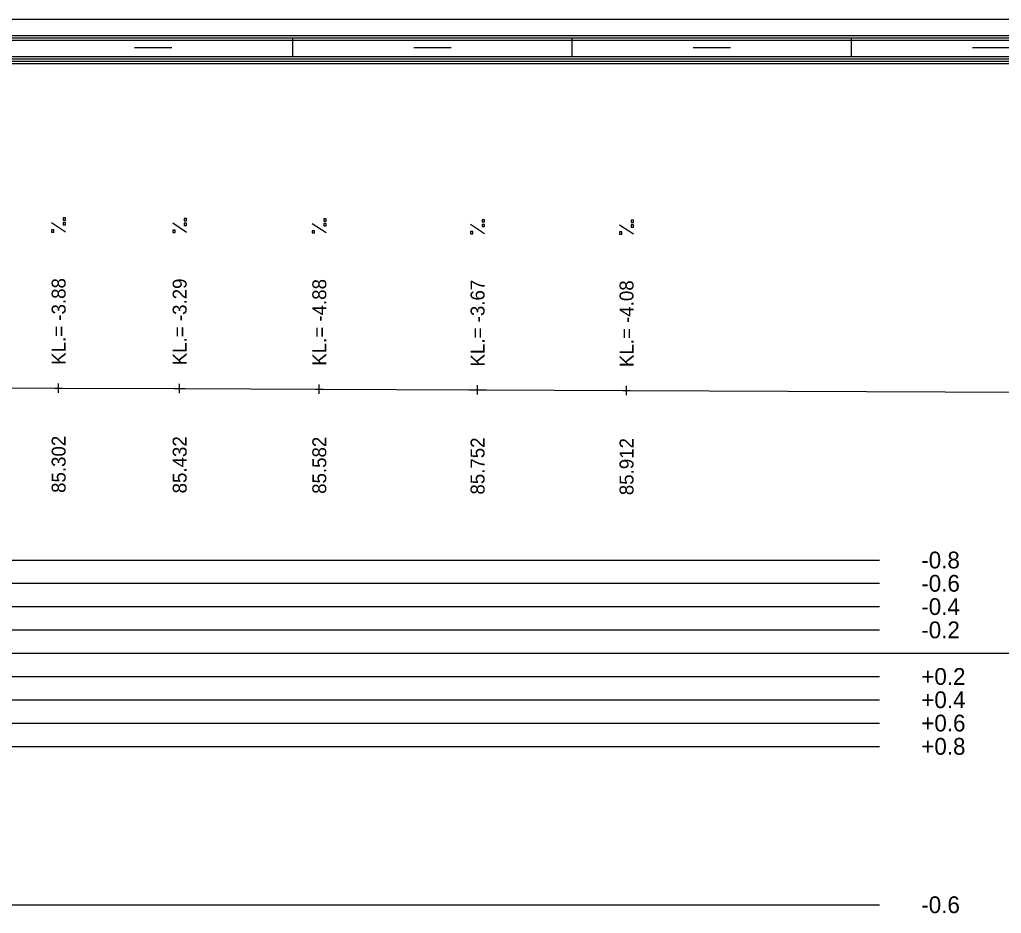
# Model space of a CAD drawing. Extents: x 2 to 10148, y 0 to 380.
# Drawn here: x 8825.6 to 8931.1, y 284.1 to 380 of the extents above; entities that cross this region are included whole.
import ezdxf

# ---------------------------------------------------------------- set-up
doc = ezdxf.new("R2010")
doc.units = 0
for name, color, linetype in [('NIVELETA_CARA', 7, 'Continuous'), ('NIVELETA_TEXT', 7, 'Continuous'), ('RAM', 7, 'Continuous'), ('ZRYCHL_CARA_C', 7, 'Continuous'), ('ZRYCHL_RASTR', 7, 'Continuous'), ('ZRYCHL_TEXT', 7, 'Continuous')]:
    doc.layers.add(name, color=color, linetype=linetype)

msp = doc.modelspace()

# ---------------------------------------------------------------- linework, layer by layer
at = {"layer": 'NIVELETA_CARA'}
for p, q in [((8829.84, 339.95), (8829.84, 340.95)), ((8842.84, 339.9), (8842.84, 340.9)), ((8857.84, 339.85), (8857.84, 340.85)), ((8874.84, 339.77), (8874.84, 340.77)), ((8890.84, 339.71), (8890.84, 340.71)), ((8815.42, 340.52), (8829.41, 340.45)), ((8829.41, 340.45), (8829.84, 340.45)), ((8829.84, 340.45), (8830.27, 340.45)), ((8830.27, 340.45), (8842.25, 340.4)), ((8842.25, 340.4), (8842.84, 340.4)), ((8842.84, 340.4), (8843.43, 340.4)), ((8843.43, 340.4), (8857.44, 340.35)), ((8857.44, 340.35), (8857.84, 340.35)), ((8857.84, 340.35), (8858.24, 340.35)), ((8858.24, 340.35), (8873.93, 340.27)), ((8873.93, 340.27), (8874.84, 340.27)), ((8874.84, 340.27), (8875.75, 340.26)), ((8875.75, 340.26), (8890.43, 340.21)), ((8890.43, 340.21), (8890.84, 340.21)), ((8890.84, 340.21), (8891.25, 340.21)), ((8891.25, 340.21), (8933.78, 340.03))]:
    msp.add_line(p, q, dxfattribs=at)
at = {"layer": 'NIVELETA_TEXT'}
for p, q in [((8830.59, 358.72), (8830.34, 358.72)), ((8830.34, 358.72), (8830.34, 358.47)), ((8830.59, 358.47), (8830.59, 358.72)), ((8843.59, 358.67), (8843.34, 358.67)), ((8843.34, 358.67), (8843.34, 358.42)), ((8843.59, 358.42), (8843.59, 358.67)), ((8858.59, 358.62), (8858.34, 358.62)), ((8858.34, 358.62), (8858.34, 358.37)), ((8858.59, 358.37), (8858.59, 358.62)), ((8830.59, 357.2), (8829.09, 358.19)), ((8830.34, 358.47), (8830.59, 358.47)), ((8830.34, 358.47), (8830.35, 358.47)), ((8830.59, 358.21), (8830.34, 358.21)), ((8830.34, 358.21), (8830.34, 357.96)), ((8830.34, 357.96), (8830.59, 357.96)), ((8830.34, 357.96), (8830.35, 357.96)), ((8830.59, 357.96), (8830.59, 358.21)), ((8843.59, 357.15), (8842.09, 358.14)), ((8843.34, 358.42), (8843.59, 358.42)), ((8843.34, 358.42), (8843.35, 358.42)), ((8843.59, 358.16), (8843.34, 358.16)), ((8843.34, 358.16), (8843.34, 357.91)), ((8843.34, 357.91), (8843.59, 357.91)), ((8843.34, 357.91), (8843.35, 357.91)), ((8843.59, 357.91), (8843.59, 358.16)), ((8858.59, 357.1), (8857.09, 358.09)), ((8858.34, 358.37), (8858.59, 358.37)), ((8858.34, 358.37), (8858.35, 358.37)), ((8858.59, 358.11), (8858.34, 358.11)), ((8858.34, 358.11), (8858.34, 357.86)), ((8858.34, 357.86), (8858.59, 357.86)), ((8858.34, 357.86), (8858.35, 357.86)), ((8858.59, 357.86), (8858.59, 358.11)), ((8875.59, 357.02), (8874.09, 358.01)), ((8875.59, 358.53), (8875.34, 358.53)), ((8875.34, 358.53), (8875.34, 358.29)), ((8875.34, 358.29), (8875.59, 358.29)), ((8875.34, 358.29), (8875.35, 358.29)), ((8875.59, 358.02), (8875.34, 358.02)), ((8875.34, 358.02), (8875.34, 357.78)), ((8875.34, 357.78), (8875.59, 357.78)), ((8875.34, 357.78), (8875.35, 357.78)), ((8875.59, 358.29), (8875.59, 358.53)), ((8875.59, 357.78), (8875.59, 358.02)), ((8891.59, 356.96), (8890.09, 357.95)), ((8891.59, 358.48), (8891.34, 358.48)), ((8891.34, 358.48), (8891.34, 358.23)), ((8891.34, 358.23), (8891.59, 358.23)), ((8891.34, 358.23), (8891.35, 358.23)), ((8891.59, 357.96), (8891.34, 357.96)), ((8891.34, 357.96), (8891.34, 357.72)), ((8891.34, 357.72), (8891.59, 357.72)), ((8891.34, 357.72), (8891.35, 357.72)), ((8891.59, 358.23), (8891.59, 358.48)), ((8891.59, 357.72), (8891.59, 357.96)), ((8829.34, 357.45), (8829.09, 357.45)), ((8829.09, 357.45), (8829.09, 357.21)), ((8829.09, 357.21), (8829.1, 357.2)), ((8829.09, 357.2), (8829.34, 357.2)), ((8829.34, 357.2), (8829.34, 357.45)), ((8842.34, 357.4), (8842.09, 357.4)), ((8842.09, 357.4), (8842.09, 357.16)), ((8842.09, 357.16), (8842.1, 357.15)), ((8842.09, 357.15), (8842.34, 357.15)), ((8842.34, 357.15), (8842.34, 357.4)), ((8857.34, 357.35), (8857.09, 357.35)), ((8857.09, 357.35), (8857.09, 357.11)), ((8857.09, 357.11), (8857.1, 357.1)), ((8857.09, 357.1), (8857.34, 357.1)), ((8857.34, 357.1), (8857.34, 357.35)), ((8874.34, 357.27), (8874.09, 357.27)), ((8874.09, 357.27), (8874.09, 357.02)), ((8874.09, 357.02), (8874.34, 357.02)), ((8874.09, 357.02), (8874.1, 357.02)), ((8874.34, 357.02), (8874.34, 357.27)), ((8890.34, 357.21), (8890.09, 357.21)), ((8890.09, 357.21), (8890.09, 356.96)), ((8890.09, 356.96), (8890.34, 356.96)), ((8890.09, 356.96), (8890.1, 356.96)), ((8890.34, 356.96), (8890.34, 357.21))]:
    msp.add_line(p, q, dxfattribs=at)
at = {"layer": 'RAM'}
for p, q in [((9138.15, 380), (8072.18, 380)), ((9138.15, 378.25), (8072.18, 378.25)), ((9138.15, 378), (8072.18, 378)), ((9138.15, 377.75), (8072.18, 377.75)), ((8855, 376), (8855, 378)), ((8885, 376), (8885, 378)), ((8915, 376), (8915, 378)), ((8838, 377), (8842, 377)), ((8868, 377), (8872, 377)), ((8898, 377), (8902, 377)), ((8928, 377), (8932, 377)), ((9138.15, 376), (8072.18, 376)), ((9138.15, 375.75), (8072.18, 375.75)), ((9138.15, 375.5), (8072.18, 375.5)), ((9138.15, 375.25), (8072.18, 375.25))]:
    msp.add_line(p, q, dxfattribs=at)
at = {"layer": 'ZRYCHL_CARA_C'}
msp.add_line((8072.18, 312), (9138.15, 312), dxfattribs=at)
at = {"layer": 'ZRYCHL_RASTR'}
for p, q in [((8722, 322), (8918, 322)), ((8722, 319.5), (8918, 319.5)), ((8722, 317), (8918, 317)), ((8722, 314.5), (8918, 314.5)), ((8722, 309.5), (8918, 309.5)), ((8722, 307), (8918, 307)), ((8722, 304.5), (8918, 304.5)), ((8722, 302), (8918, 302)), ((8722, 285), (8918, 285))]:
    msp.add_line(p, q, dxfattribs=at)

# ---------------------------------------------------------------- texts
at = {"layer": 'NIVELETA_TEXT'}
for s, p in [('KL.= -3.88', (8830.59, 342.95)), ('KL.= -3.29', (8843.59, 342.9)), ('KL.= -4.88', (8858.59, 342.85)), ('KL.= -3.67', (8875.59, 342.77)), ('KL.= -4.08', (8891.59, 342.71)), ('85.302', (8830.59, 329.2)), ('85.432', (8843.59, 329.15)), ('85.582', (8858.59, 329.1)), ('85.752', (8875.59, 329.02)), ('85.912', (8891.59, 328.96))]:
    msp.add_text(s, height=1.5, rotation=90, dxfattribs=at).set_placement(p)
at = {"layer": 'ZRYCHL_TEXT'}
for s, p in [('-0.8', (8922.5, 321.1)), ('-0.6', (8922.5, 318.6)), ('-0.4', (8922.5, 316.1)), ('-0.2', (8922.5, 313.6)), ('+0.2', (8922.5, 308.6)), ('+0.4', (8922.5, 306.1)), ('+0.6', (8922.5, 303.6)), ('+0.8', (8922.5, 301.1)), ('-0.6', (8922.5, 284.1))]:
    msp.add_text(s, height=1.8, dxfattribs=at).set_placement(p)

doc.saveas('drawing.dxf')
